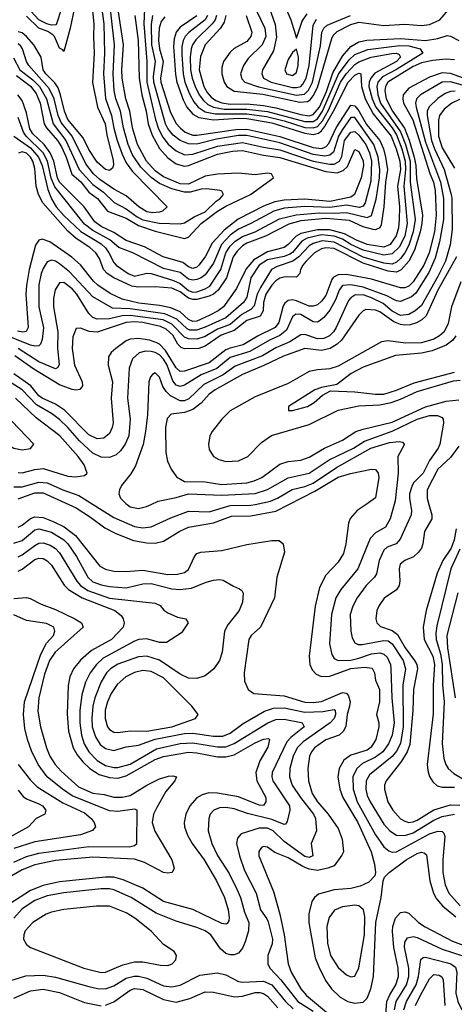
# Model space of a CAD drawing. Header units: inches. Extents: x 990535 to 1117859, y 769386 to 892122.
# Tile 321 of 656: x 1075198 to 1077289, y 777596 to 782331. Entities that reach past the tile are written whole.
import ezdxf

# ---------------------------------------------------------------- set-up
doc = ezdxf.new("R2010")
doc.units = ezdxf.units.IN
doc.header["$MEASUREMENT"] = 0
doc.layers.add('B0777', color=7, linetype='Continuous')
doc.layers.add('B0778', color=7, linetype='Continuous')

msp = doc.modelspace()

# ---------------------------------------------------------------- linework, layer by layer
at = {"layer": 'B0777', "color": 5}
for points, elevation in [([(1075433.4, 780000), (1075470, 779983.4), (1075539, 779939), (1075607.2, 779887.2), (1075660, 779860), (1075746, 779826), (1075810, 779814.7), (1075850, 779813.6), (1075890, 779822.9), (1075968.3, 779871.7), (1076010, 779891), (1076130, 779910.9), (1076217.3, 779942.7), (1076310, 779945.7), (1076430, 779968.1), (1076493, 780000)], 3420), ([(1075550.7, 780000), (1075650, 779937.2), (1075750, 779894.2), (1075790, 779887.9), (1075830, 779891.4), (1075924.9, 779935.1), (1076010, 779966.8), (1076110, 779964.2), (1076210, 779995.3), (1076310, 779995.7), (1076330.7, 780000)], 3440), ([(1075714.1, 780000), (1075730, 779988.8), (1075770, 779979.8), (1075807.6, 779990), (1075830.1, 780000)], 3460), ([(1076864.3, 780000), (1076821.5, 779970), (1076787.6, 779932.4), (1076779.2, 779910), (1076767, 779810), (1076755.5, 779764.5), (1076730, 779722), (1076670, 779659.3), (1076640.5, 779599.5), (1076618.5, 779510), (1076590.1, 779270), (1076593, 779230), (1076604.2, 779204.2), (1076623.5, 779183.5), (1076650, 779172.7), (1076690, 779173.4), (1076790, 779211), (1076857.8, 779217.8), (1076893.2, 779213.2), (1076904.2, 779190), (1076910, 779154.6), (1076929.2, 779109.2), (1076929.3, 779050.7), (1076915, 778990), (1076924.8, 778950), (1076925, 778930), (1076911.4, 778870), (1076888.2, 778831.8), (1076870, 778818.1), (1076790, 778793.5), (1076756.8, 778770), (1076734, 778730), (1076728.3, 778690), (1076737.4, 778630), (1076752.9, 778590), (1076823.8, 778470), (1076887.9, 778330), (1076905.4, 778270), (1076910.2, 778230), (1076906.9, 778213.1), (1076877.3, 778182.7), (1076836.1, 778163.9), (1076790, 778153.4), (1076710, 778146.4), (1076634.9, 778125.1), (1076616.1, 778110), (1076602.7, 778090), (1076588.1, 778031.9), (1076588.7, 777990), (1076605.6, 777890), (1076620, 777820), (1076636.1, 777776.1), (1076668.5, 777710), (1076698.1, 777670), (1076739.8, 777630), (1076775.6, 777610), (1076810, 777600.9), (1076850, 777606.5), (1076870, 777625.8), (1076887.5, 777670), (1076899.1, 777730), (1076911.8, 777990), (1076937.2, 778110), (1076946, 778190), (1076952.7, 778207.3), (1076975.4, 778230), (1077056.4, 778290), (1077110, 778321.5), (1077130, 778326.9), (1077144.3, 778324.3), (1077154.2, 778314.2), (1077171.4, 778190), (1077187.7, 778130), (1077202.6, 778102.6), (1077232.3, 778070), (1077296.5, 778016.5)], 3420), ([(1076998.9, 780000), (1076980.1, 779930), (1076957.5, 779890), (1076910, 779863.8), (1076884.5, 779835.5), (1076825.1, 779690), (1076743.4, 779590), (1076718.5, 779550), (1076697.2, 779470), (1076688.2, 779330), (1076698.6, 779278.6), (1076710, 779259.7), (1076729.7, 779249.7), (1076790, 779250.9), (1076830, 779259.8), (1076890, 779281.9), (1076930, 779286.4), (1076950, 779280.1), (1076964.9, 779264.9), (1076981.4, 779230), (1076984, 779210), (1076988.3, 779070), (1076999.9, 778950), (1076990, 778889.8), (1076972.2, 778847.8), (1076944, 778810), (1076910, 778783.7), (1076846.3, 778753.7), (1076819.6, 778730), (1076801.1, 778690), (1076801.7, 778630), (1076821, 778570), (1076910, 778410.7), (1076950, 778354.1), (1076974, 778334), (1076990, 778328.3), (1077010, 778329.7), (1077170, 778415.5), (1077210, 778428.6), (1077230, 778427.6), (1077238.6, 778418.6), (1077243.1, 778403.1), (1077232.6, 778290), (1077233.3, 778230), (1077244.1, 778170), (1077262.7, 778130), (1077316.7, 778070)], 3440), ([(1077077.2, 780000), (1077082, 779970), (1077080.3, 779950), (1077028, 779832), (1077009.1, 779810.9), (1076966.1, 779793.9), (1076950, 779779.8), (1076927.7, 779730), (1076914.2, 779665.8), (1076905.1, 779650), (1076865, 779610), (1076820.7, 779550), (1076800.4, 779510), (1076788.1, 779470), (1076790.1, 779390), (1076797.6, 779357.6), (1076810, 779335), (1076826.6, 779326.6), (1076846, 779326), (1076950, 779346), (1076970, 779343.9), (1076990.2, 779330.2), (1077041.9, 779250), (1077054.2, 779210), (1077041, 779130), (1077041.8, 778930), (1077029.6, 778850.4), (1077010, 778812.6), (1076990, 778787.2), (1076879.9, 778700.1), (1076864.9, 778670), (1076862.9, 778630), (1076870, 778600.2), (1076884.4, 778570), (1076950, 778462.1), (1076977.8, 778430), (1077010, 778409.7), (1077050, 778407.5), (1077090, 778420.2), (1077190, 778481.5), (1077230, 778498.6), (1077290, 778510.3)], 3460), ([(1077166.4, 780000), (1077180.6, 779950), (1077180.2, 779930), (1077145, 779870), (1077137.5, 779810), (1077130.1, 779790), (1077116.9, 779770), (1077092.7, 779747.3), (1077050, 779729.9), (1077027.5, 779712.5), (1077023.1, 779690), (1077027.3, 779632.7), (1077023.7, 779610), (1077010, 779588.4), (1076951, 779549), (1076926.4, 779513.6), (1076916.1, 779490), (1076911, 779450), (1076916.5, 779430), (1076933.3, 779413.3), (1076990, 779394.2), (1077014.6, 779374.6), (1077052.3, 779310), (1077097.1, 779250), (1077107.7, 779230), (1077111.8, 779210), (1077091.8, 779110), (1077088.8, 779008.8), (1077074.4, 778845.6), (1077061.2, 778810), (1077035.1, 778764.9), (1076961, 778670), (1076953, 778650), (1076953.3, 778630), (1076968.8, 778570), (1076992.3, 778530), (1077030, 778488.6), (1077050, 778476.2), (1077070, 778470.8), (1077090, 778472.8), (1077110, 778481.1), (1077189.3, 778530.7), (1077270, 778554.9), (1077314.4, 778554.4)], 3480), ([(1075190.1, 779890.1), (1075210, 779899.5), (1075250, 779932.1), (1075270, 779940), (1075310, 779937.1), (1075358.3, 779918.3), (1075411.7, 779891.7), (1075465.8, 779850), (1075582.9, 779702.9), (1075610, 779688.1), (1075650, 779678.7), (1075710, 779676.7), (1075790, 779683.8), (1075910, 779662.7), (1075956.2, 779663.8), (1075990, 779671.8), (1076010, 779687.6), (1076038.9, 779750), (1076050, 779763.2), (1076069.6, 779770), (1076170, 779777.5), (1076290, 779807.1), (1076410, 779826.8), (1076446.2, 779826.2), (1076465.7, 779810), (1076471.2, 779770), (1076435.5, 779650), (1076423.9, 779550), (1076356.2, 779410), (1076311.1, 779368.9), (1076300.8, 779350), (1076278.4, 779190), (1076279.1, 779150), (1076296.5, 779110), (1076324.9, 779090), (1076470, 779079.6), (1076570, 779048.3), (1076610, 779047.1), (1076650, 779052.5), (1076750, 779095.8), (1076770, 779091.6), (1076778.8, 779078.8), (1076787.2, 779050), (1076785.1, 779030), (1076773.7, 778990), (1076766.8, 778933.2), (1076755.9, 778910), (1076734.1, 778890), (1076670, 778868), (1076616.3, 778830), (1076600.8, 778810), (1076592.6, 778790), (1076584.1, 778730), (1076587.3, 778670), (1076605, 778610), (1076630.8, 778570), (1076682.5, 778510), (1076730, 778441.4), (1076749.6, 778390), (1076754.9, 778330), (1076747.3, 778312.7), (1076710, 778262), (1076680.9, 778250), (1076630, 778240.3), (1076590, 778246.1), (1076559.2, 778259.2), (1076490, 778300.9), (1076425.5, 778325.5), (1076390, 778352.2), (1076370, 778354.6), (1076361.7, 778350), (1076348.6, 778331.4), (1076347.5, 778310), (1076418.1, 778138.1), (1076449.8, 778030), (1076470.4, 777930), (1076489.3, 777790), (1076504.5, 777750), (1076550.5, 777670.5), (1076577.9, 777637.9), (1076683.4, 777550)], 3380), ([(1075170, 779812.7), (1075210, 779827), (1075270, 779877), (1075290, 779882.6), (1075350, 779866.5), (1075410, 779829.3), (1075430, 779809.6), (1075471.5, 779750), (1075525.1, 779650), (1075550, 779628.2), (1075590, 779612.6), (1075630, 779604.4), (1075710, 779598.7), (1075790, 779617.7), (1075830, 779619.1), (1075930, 779594.2), (1075970, 779590.1), (1076023.7, 779596.3), (1076094.4, 779625.6), (1076130, 779636.1), (1076158.3, 779638.3), (1076175.9, 779635.9), (1076226, 779606), (1076254.5, 779594.5), (1076266, 779586), (1076272.9, 779572.9), (1076270.2, 779530), (1076253.4, 779490), (1076199.3, 779420.7), (1076183.1, 779390), (1076171.3, 779290), (1076158.7, 779250), (1076131.5, 779208.5), (1076090, 779175.8), (1076050, 779162.4), (1076010, 779164.2), (1075970, 779183.2), (1075870, 779250.7), (1075810, 779269.6), (1075770, 779266.4), (1075670, 779232.3), (1075635.4, 779210), (1075616, 779190), (1075590, 779147.5), (1075558.8, 779070), (1075549.4, 779030), (1075544.2, 778970), (1075547, 778930), (1075561.9, 778881.9), (1075585.2, 778845.2), (1075610, 778825.4), (1075650, 778817.1), (1075710, 778834.5), (1075770, 778842.9), (1075849.6, 778870.4), (1075990, 778898.7), (1076030, 778900.2), (1076130, 778885.4), (1076174.6, 778885.4), (1076210, 778899.5), (1076273.4, 778946.6), (1076375, 779005), (1076419.2, 779020.8), (1076470, 779021.1), (1076570, 779001.5), (1076655.6, 779004.4), (1076710, 779013.3), (1076715.3, 779010), (1076717.3, 778990), (1076710, 778970.9), (1076690.6, 778949.4), (1076561.8, 778858.2), (1076533.4, 778830), (1076513.9, 778790), (1076496.9, 778730), (1076495.4, 778690), (1076509.2, 778650), (1076549, 778590), (1076611.2, 778510), (1076621.3, 778490), (1076625.3, 778430), (1076600.1, 778370), (1076607.2, 778310), (1076590, 778301.8), (1076570, 778307.1), (1076470, 778378.6), (1076417.1, 778430), (1076390, 778443.7), (1076350, 778443.3), (1076263.8, 778416.2), (1076244.9, 778395.1), (1076240.8, 778370), (1076255.3, 778310), (1076279.4, 778239.4), (1076334.8, 778130), (1076357, 778050), (1076387.2, 778007.2), (1076392.7, 777992.7), (1076413.4, 777910), (1076412.9, 777887.1), (1076391.1, 777830), (1076391.9, 777790), (1076401.4, 777770), (1076454.5, 777714.5), (1076536.4, 777610), (1076610, 777562.4)], 3360), ([(1077297.8, 779882.2), (1077288.5, 779830), (1077273.1, 779790), (1077233.3, 779730), (1077205.5, 779670), (1077152.8, 779490), (1077138, 779410), (1077144.3, 779350), (1077185.8, 779270), (1077193.5, 779230), (1077187.3, 779130), (1077186.9, 778993.1), (1077158.5, 778750), (1077160.5, 778720.5), (1077170, 778691.4), (1077185.7, 778665.7), (1077206.6, 778646.6), (1077230, 778639.5), (1077290, 778639.5)], 3520), ([(1075190, 779747.2), (1075210, 779757.1), (1075270, 779802.9), (1075290, 779812.8), (1075310, 779814.7), (1075344.6, 779804.6), (1075370, 779788), (1075390, 779766.4), (1075472.1, 779630), (1075490.4, 779610), (1075525.4, 779585.4), (1075630, 779548.3), (1075850, 779525.2), (1075873, 779513), (1075890.9, 779490.9), (1075910, 779478.6), (1075957.7, 779457.7), (1075996.3, 779450), (1076008.2, 779430), (1075976.9, 779383.1), (1075904.8, 779335.2), (1075870, 779336.1), (1075810, 779353.3), (1075770.9, 779350.9), (1075750, 779342.8), (1075600.1, 779259.9), (1075566.9, 779230), (1075536.2, 779190), (1075514.7, 779145.3), (1075496.5, 779083.5), (1075487.1, 779010), (1075487.2, 778950), (1075495.9, 778890), (1075508.2, 778848.2), (1075530.8, 778810), (1075570, 778769), (1075610, 778745), (1075650, 778734.9), (1075670, 778734.5), (1075730, 778751.6), (1075856.1, 778823.9), (1075969.8, 778850.2), (1076030, 778853), (1076150, 778833.7), (1076190, 778834.8), (1076230, 778850.6), (1076390.9, 778950), (1076430, 778966.3), (1076470, 778966.4), (1076551.7, 778951.7), (1076557.3, 778950), (1076565.7, 778930), (1076501.4, 778878.6), (1076482.5, 778857.5), (1076412.8, 778710), (1076410.9, 778690), (1076415.8, 778670), (1076495, 778550), (1076496.8, 778530), (1076485, 778475), (1076477.2, 778462.8), (1076470, 778459.9), (1076410, 778484), (1076293.9, 778513.9), (1076230, 778536.7), (1076190, 778542.8), (1076159.3, 778540.7), (1076131.5, 778530), (1076114.6, 778510), (1076107.5, 778490), (1076104.5, 778430), (1076122.2, 778370), (1076150, 778311.7), (1076204.9, 778224.9), (1076242.8, 778150), (1076260.1, 778110), (1076278.8, 778038.8), (1076300.3, 777990), (1076299, 777950), (1076282.8, 777897.2), (1076270, 777865.3), (1076250, 777841.8), (1076230, 777834.3), (1076210, 777833.7), (1076190, 777841.1), (1076163.6, 777863.6), (1076117.1, 777930), (1076090, 777949.9), (1076050, 777966.1), (1075950, 777995.4), (1075854.7, 778034.7), (1075733.6, 778110), (1075650, 778146), (1075630, 778150.9), (1075590, 778151.5), (1075410, 778132.7), (1075330, 778117.1), (1075270, 778094.8), (1075210, 778055.7), (1075169.4, 778010.6)], 3340), ([(1077315.4, 779784.6), (1077271.1, 779690), (1077204.4, 779415.6), (1077199.1, 779380.9), (1077201, 779350), (1077221.4, 779281.4), (1077229.7, 779230), (1077231.7, 779131.7), (1077239.3, 779050), (1077229.8, 778850), (1077238.4, 778778.4), (1077247.2, 778750), (1077259.8, 778730), (1077286, 778706), (1077346.2, 778670)], 3540), ([(1075190, 779678.4), (1075210, 779687.8), (1075270, 779734.3), (1075290, 779740.9), (1075310, 779739.2), (1075330, 779728.4), (1075350, 779708.3), (1075411.4, 779611.4), (1075432.3, 779590), (1075497.9, 779550), (1075655.9, 779490), (1075685.6, 779465.6), (1075695.7, 779450), (1075700.6, 779430), (1075695, 779410), (1075639.3, 779350), (1075543, 779297), (1075490, 779251.4), (1075455.9, 779210), (1075438.3, 779170), (1075430.4, 779129.6), (1075426.5, 778993.5), (1075433.1, 778910), (1075455.4, 778830), (1075474.9, 778794.9), (1075501.7, 778761.7), (1075535.4, 778730), (1075580.8, 778700.8), (1075630, 778686), (1075670, 778684), (1075710, 778694.9), (1075850, 778772.7), (1075890, 778787.9), (1076010, 778807.9), (1076050, 778805.5), (1076150, 778785.9), (1076190, 778785.3), (1076230, 778796.4), (1076330, 778853.4), (1076370.7, 778870.7), (1076394.6, 778874.6), (1076400.3, 778870), (1076391.8, 778831.8), (1076353.7, 778766.3), (1076333.2, 778710), (1076338.5, 778670), (1076381.9, 778590), (1076382.1, 778570), (1076370, 778552.7), (1076350, 778554.1), (1076250, 778594), (1076150, 778611.3), (1076107.8, 778612.2), (1076076.4, 778603.6), (1076050, 778588.4), (1076016.9, 778550), (1075996.3, 778510), (1075989.2, 778470), (1075991.3, 778448.7), (1076004.4, 778410), (1076027.4, 778370), (1076084.8, 778290), (1076144.7, 778190), (1076183.4, 778110), (1076200.7, 778050), (1076205.7, 778014.3), (1076203.1, 777996.9), (1076195.2, 777984.8), (1076190, 777981.6), (1076170, 777985.3), (1076031.4, 778051.4), (1075890.2, 778090.2), (1075790, 778155.3), (1075694.8, 778194.8), (1075650, 778207.4), (1075610, 778208.2), (1075390, 778184.3), (1075310, 778167.2), (1075250, 778143.5), (1075150, 778079)], 3320), ([(1075170, 779547.9), (1075230, 779552.1), (1075248.2, 779548.2), (1075300.6, 779520.6), (1075370, 779494.2), (1075463.3, 779450), (1075494.4, 779430), (1075503.7, 779410), (1075368.7, 779290), (1075341.2, 779250), (1075316.8, 779183.2), (1075290.1, 779070.1), (1075285.5, 779005.5), (1075298.5, 778930), (1075326.4, 778830), (1075343.3, 778790), (1075368.1, 778750), (1075396.5, 778716.5), (1075481.2, 778641.2), (1075550, 778611.3), (1075604.9, 778604.9), (1075650, 778592.7), (1075690, 778591.7), (1075730, 778600.6), (1075809.8, 778650.2), (1075870, 778680.4), (1075913.2, 778693.2), (1075934.9, 778694.9), (1075952.6, 778690), (1075944.2, 778670), (1075901.1, 778618.9), (1075857.7, 778542.3), (1075841.7, 778510), (1075834.8, 778470), (1075848, 778428), (1075929.6, 778290), (1075941.7, 778250), (1075931.7, 778230), (1075910, 778226.1), (1075889.8, 778230), (1075797.9, 778277.9), (1075750, 778294.4), (1075550, 778303), (1075370, 778287.8), (1075270, 778266.2), (1075210, 778243.1), (1075130, 778195.6)], 3280), ([(1077305.3, 779574.7), (1077253.3, 779370), (1077255.8, 779310), (1077293.3, 779070)], 3560), ([(1075170, 778279.8), (1075230, 778307.2), (1075290, 778323.3), (1075530, 778355.2), (1075727.2, 778352.8), (1075750, 778359.8), (1075760.7, 778370), (1075762.6, 778530), (1075750, 778534.4), (1075670, 778523.6), (1075630, 778527.2), (1075450, 778598.1), (1075403, 778630), (1075330, 778690), (1075286.5, 778750), (1075254.6, 778814.6), (1075234.8, 778870), (1075222.5, 778922.5), (1075215.7, 778990), (1075220.8, 779050), (1075299.6, 779280.4), (1075326.9, 779333.1), (1075360.4, 779370), (1075367.6, 779390), (1075362.7, 779410), (1075327.2, 779427.2), (1075230, 779441.9), (1075170, 779468.8)], 3260), ([(1075190.1, 778750), (1075250, 778673.9), (1075282.2, 778642.2), (1075404.8, 778564.8), (1075510, 778517.1), (1075541.2, 778490), (1075555.4, 778470), (1075561.7, 778450), (1075547.9, 778432.1), (1075490, 778410.4), (1075270, 778377), (1075170, 778345)], 3240), ([(1075190, 778626.5), (1075214.9, 778594.9), (1075230, 778583.7), (1075290, 778560.4), (1075307.3, 778550), (1075323.2, 778530), (1075319.5, 778510), (1075276.4, 778490), (1075239.6, 778450), (1074950.8, 778290)], 3220), ([(1076957.3, 777522.7), (1076964.5, 777610), (1076977.8, 777642.2), (1077007.8, 777690), (1077020.5, 777730), (1077018.3, 777770), (1076997.4, 777870), (1076991.5, 777948.5), (1076993.5, 777970), (1077006.3, 778010), (1077030, 778038), (1077050, 778041), (1077070, 778035.1), (1077116.3, 777990), (1077148, 777968), (1077280.4, 777900.4), (1077390, 777858.4)], 3380), ([(1077000.2, 777570), (1077008.6, 777610), (1077058.9, 777690), (1077069.5, 777730), (1077070.2, 777770.2), (1077049.3, 777870.7), (1077050, 777894.3), (1077063.9, 777916.1), (1077090, 777921.6), (1077110, 777917.2), (1077230, 777861.9), (1077329.4, 777829.4)], 3360), ([(1077045.1, 777570), (1077058, 777610), (1077105.7, 777690), (1077117, 777730), (1077127.7, 777812.3), (1077139.2, 777820.8), (1077150, 777823.1), (1077255.2, 777795.2), (1077271.6, 777790), (1077294, 777774), (1077301.4, 777750), (1077295.2, 777650), (1077305.7, 777610), (1077324.2, 777570)], 3340), ([(1075130, 777703), (1075227.4, 777732.6), (1075310, 777736.1), (1075370, 777726.5), (1075530, 777681.5), (1075572.5, 777672.5), (1075610, 777670.5), (1075650, 777685.7), (1075710, 777721.5), (1075748.7, 777731.3), (1075770, 777731), (1075810, 777721.5), (1075890, 777685.6), (1075930, 777679.5), (1075970, 777688.4), (1076064.1, 777735.9), (1076150, 777747), (1076190, 777738.5), (1076250, 777705.5), (1076270, 777702.5), (1076370, 777707.6), (1076410, 777689.1), (1076476.7, 777610), (1076513.8, 777573.8)], 3340), ([(1077102, 777590), (1077123.8, 777636.2), (1077170, 777718.6), (1077190, 777739.4), (1077215.9, 777735.9), (1077227.9, 777727.9), (1077234.5, 777714.5), (1077242.3, 777590)], 3320), ([(1075170, 777625), (1075250, 777661.6), (1075310, 777668.3), (1075390, 777653.6), (1075510, 777604), (1075590, 777588.8)], 3320), ([(1075610, 777591.3), (1075650, 777607.8), (1075730, 777664.7), (1075750, 777671.6), (1075790, 777666.8), (1075890, 777619.9), (1075950, 777606.9), (1076015.9, 777624.1), (1076090, 777656.2), (1076130, 777654.8), (1076231.4, 777631.4), (1076270, 777634.7), (1076330, 777653.5), (1076353.1, 777653.1), (1076370, 777648.5), (1076390, 777635.7), (1076439.3, 777579.3)], 3320)]:
    msp.add_lwpolyline(points, dxfattribs=dict(at, elevation=elevation))
for points, elevation in [([(1075790, 779201.2), (1075750, 779191), (1075709, 779171), (1075665.9, 779134.1), (1075637.2, 779090), (1075620.9, 779050), (1075609.4, 779010), (1075608.6, 778970), (1075620.6, 778930), (1075630, 778916.8), (1075650, 778905.4), (1075670, 778903.5), (1075730, 778911.2), (1075810, 778908.8), (1075930, 778930), (1076042.9, 778970), (1076056.2, 778990), (1076026.6, 779030), (1075890, 779165.3), (1075830, 779196.6)], 3380), ([(1075567.9, 778067.9), (1075410, 778052), (1075350, 778039.6), (1075324.6, 778030), (1075261.3, 777990), (1075224.6, 777950), (1075217.2, 777930), (1075216.5, 777910), (1075230, 777883.8), (1075250, 777868.7), (1075506, 777770), (1075590, 777749.2), (1075610, 777751.1), (1075694.2, 777785.8), (1075750, 777799.9), (1075790, 777799.8), (1075875.2, 777784.8), (1075910, 777783.2), (1075931.3, 777790), (1075949.6, 777810), (1075952.6, 777830), (1075941.6, 777850), (1075890, 777883.5), (1075830, 777947.1), (1075751.2, 778010), (1075710, 778035.2), (1075630, 778067.6)], 3360), ([(1076810, 778072.7), (1076750, 778064.7), (1076711.6, 778048.4), (1076686, 778014), (1076675.7, 777970), (1076678, 777890), (1076692.7, 777830), (1076730, 777773.5), (1076770, 777738.6), (1076790, 777729), (1076810, 777732.2), (1076828.6, 777771.4), (1076856, 777930), (1076857.7, 778017.7), (1076851.9, 778050), (1076830, 778069)], 3440)]:
    msp.add_lwpolyline(points, close=True, dxfattribs=dict(at, elevation=elevation))
at = {"layer": 'B0778', "color": 5}
for points, elevation in [([(1075538.4, 782470), (1075555.2, 782310), (1075552.4, 782250), (1075555.9, 782170), (1075548.3, 782028.3), (1075572.8, 781910), (1075609.5, 781830), (1075617.3, 781777.3), (1075646.9, 781653.1), (1075648.6, 781631.4), (1075643.8, 781616.2), (1075630, 781605.8), (1075610, 781610.8), (1075570, 781645.4), (1075530, 781706), (1075503, 781763), (1075429.9, 781849.9), (1075412.7, 781890), (1075394.6, 781970), (1075382.4, 782002.4), (1075367.4, 782027.4), (1075322.8, 782070), (1075310, 782089.9), (1075301.2, 782150), (1075265.3, 782210), (1075231.3, 782250), (1075210, 782266.8), (1075190, 782271.5)], 3120), ([(1075167.7, 782147.7), (1075198.7, 782090), (1075261.1, 782041.1), (1075292.4, 782010), (1075326.4, 781950), (1075358.6, 781830), (1075420.2, 781750), (1075484.3, 781610), (1075550, 781538.6), (1075601.4, 781501.4), (1075651.6, 781451.6), (1075710, 781421.6), (1075762.7, 781382.7), (1075790, 781368.6), (1075868, 781352), (1075970, 781349.2), (1075990, 781354), (1076036.7, 781383.3), (1076090, 781406.7), (1076142.6, 781457.4), (1076161.5, 781470), (1076178, 781490), (1076170, 781506), (1076162.8, 781510), (1076097.1, 781517.1), (1076070, 781516.3), (1076018.4, 781501.6), (1075990, 781500.6), (1075930, 781517.6), (1075870, 781543.6), (1075830, 781571.8), (1075780.9, 781620.9), (1075740.5, 781680.5), (1075719.8, 781730), (1075697.3, 781810), (1075682.5, 781890), (1075660.5, 781950), (1075652.7, 781990), (1075646.7, 782070), (1075653.1, 782210), (1075626.5, 782453.5)], 3160), ([(1075585.8, 782430), (1075602.4, 782310), (1075605.9, 782170), (1075600.9, 782070), (1075610.9, 781950.9), (1075639.8, 781870), (1075650, 781809.2), (1075666.7, 781750), (1075690, 781683.3), (1075710, 781642.3), (1075740.5, 781600.5), (1075907.8, 781430), (1075884.6, 781410), (1075870, 781405.8), (1075837.7, 781402.3), (1075810, 781406.4), (1075771.4, 781430), (1075710, 781483.7), (1075650, 781516.3), (1075582.8, 781562.8), (1075552.8, 781590), (1075516.7, 781636.7), (1075450.2, 781770), (1075397, 781837), (1075383.6, 781870), (1075362.9, 781950), (1075340.1, 782000.1), (1075241.1, 782110), (1075229.9, 782130), (1075211.5, 782190), (1075202.9, 782202.9), (1075190, 782214.3)], 3140), ([(1075182.4, 782062.4), (1075250.2, 782010.2), (1075276.3, 781976.3), (1075296.6, 781930), (1075315.5, 781830), (1075327.5, 781810), (1075380.1, 781750), (1075399, 781719), (1075420.9, 781670), (1075447.9, 781587.9), (1075491.5, 781551.5), (1075530, 781501.5), (1075572.1, 781470), (1075620.1, 781410), (1075710, 781376.3), (1075770, 781340.3), (1075850, 781314.3), (1075990, 781279), (1076010, 781284.3), (1076071.1, 781350), (1076150, 781410.2), (1076190, 781434.1), (1076307.9, 781490), (1076419.2, 781570), (1076409.3, 781589.3), (1076390, 781591.9), (1076330, 781584.1), (1076250, 781591.9), (1076150, 781587.1), (1076090, 781577.8), (1076010, 781540.1), (1075970, 781541.1), (1075890, 781575.3), (1075850, 781604.3), (1075808.1, 781650), (1075764.8, 781730), (1075740.7, 781810), (1075727.3, 781890), (1075707.7, 781950), (1075691.3, 782050), (1075689.6, 782090), (1075697.2, 782210), (1075667.3, 782410)], 3180), ([(1075797.6, 782382.4), (1075794.4, 782310), (1075809.3, 782130), (1075809.7, 782030), (1075851.4, 781850), (1075865.6, 781805.6), (1075885.8, 781765.8), (1075912.2, 781732.2), (1075950, 781699.7), (1075990, 781681.5), (1076030, 781683.5), (1076150, 781722.5), (1076270, 781740.1), (1076370, 781717.1), (1076450, 781704.5), (1076610, 781650.5), (1076690, 781635.4), (1076710, 781636.3), (1076736.5, 781650), (1076747.9, 781672.1), (1076760, 781750), (1076790, 781790.5), (1076810, 781792.7), (1076830, 781775.1), (1076862.9, 781730), (1076880.7, 781690), (1076889.7, 781650), (1076886.4, 781553.6), (1076859.7, 781450), (1076850, 781434.6), (1076831.9, 781428.1), (1076770, 781438.2), (1076690, 781427.9), (1076570, 781432.1), (1076470, 781424.5), (1076420.4, 781410), (1076310, 781350.2), (1076250, 781323.2), (1076210, 781294.2), (1076169.1, 781250), (1076130, 781160.4), (1076090, 781104.2), (1076070, 781089), (1076050, 781081.5), (1076030, 781077.7), (1076010, 781082.7), (1075970, 781115.1), (1075890, 781133.8), (1075742.6, 781210), (1075674.7, 781234.7), (1075631.3, 781271.3), (1075550, 781316.4), (1075510, 781346.7), (1075367.5, 781527.5), (1075349.3, 781569.3), (1075330.8, 781650), (1075310, 781690), (1075228.5, 781770), (1075215.3, 781790), (1075190, 781859.6)], 3240), ([(1075460.8, 782390), (1075439.9, 782290), (1075410, 782178.4), (1075405.8, 782185.8), (1075390, 782192.9), (1075364.5, 782250), (1075357.1, 782257.1), (1075333.1, 782273.1), (1075290, 782290.5), (1075230, 782348.1)], 3080), ([(1075400.8, 782390), (1075373.5, 782306.5), (1075350, 782303.8), (1075328, 782310), (1075290, 782330.5), (1075251.3, 782371.3)], 3060), ([(1076287.2, 782350), (1076313.9, 782270), (1076310.1, 782250), (1076290, 782226.2), (1076230, 782192.4), (1076210, 782174.9), (1076177.9, 782130), (1076170, 782100.9), (1076170.7, 782070), (1076182.1, 782030), (1076194.2, 782010), (1076230, 781987.2), (1076368.2, 781971.8), (1076546, 781934), (1076582.1, 781937.9), (1076594.5, 781945.5), (1076610, 781964.4), (1076630, 782005.3), (1076699.1, 782240.9), (1076705.5, 782254.5), (1076725.7, 782274.3), (1076790, 782307.7), (1076830, 782318.6), (1076950, 782303.2), (1077050, 782308.6), (1077130, 782302), (1077170, 782307.4), (1077219.1, 782330), (1077270, 782388.5)], 3420), ([(1076398.7, 782390), (1076426.7, 782306.7), (1076433.5, 782246.5), (1076418.7, 782181.3), (1076366, 782090), (1076361.9, 782070), (1076370.7, 782050), (1076407.4, 782030), (1076510, 782004.8), (1076530, 782003.8), (1076550, 782009.4), (1076560.1, 782019.9), (1076576.3, 782050), (1076590.3, 782110), (1076610, 782303.8), (1076626.2, 782333.8)], 3460), ([(1076476.8, 782390), (1076501.9, 782330), (1076530, 782241), (1076556.5, 782323.5), (1076580.9, 782359.1)], 3480), ([(1076101.4, 782350), (1076090, 782329.7), (1076010.7, 782269.3), (1075993.2, 782250), (1075983.4, 782230), (1075977.9, 782202.1), (1075977.5, 782162.5), (1075984, 782070), (1075992.9, 782030), (1076014.4, 781974.4), (1076035.4, 781935.4), (1076056.7, 781910), (1076090, 781888), (1076137.4, 781877.4), (1076290, 781878.2), (1076384.9, 781864.9), (1076470, 781844.8), (1076570, 781812.9), (1076610, 781810), (1076630, 781817.7), (1076655, 781845), (1076684, 781896), (1076741.7, 782030), (1076770, 782071.3), (1076810, 782115), (1076830, 782128.6), (1076889.2, 782150.8), (1076987.4, 782167.4), (1077010, 782169.1), (1077023, 782163), (1077029.6, 782150), (1077010, 782130), (1076906.9, 782073.1), (1076886.4, 782050), (1076878.5, 782030), (1076877.4, 782010), (1076892.7, 781950), (1076911.1, 781910), (1076990, 781810), (1077010, 781776.2), (1077035.5, 781710), (1077052.6, 781650), (1077054.5, 781610), (1077045.3, 781530), (1077061.3, 781350), (1077050.2, 781290), (1077023.3, 781236.7), (1076990, 781204.7), (1076950, 781197.7), (1076850, 781222), (1076790, 781249.8), (1076750, 781275.3), (1076710, 781289.6), (1076650, 781296.2), (1076580.2, 781279.8), (1076555, 781265), (1076510, 781211.1), (1076497.1, 781202.9), (1076470, 781192.2), (1076390, 781176.2), (1076350.6, 781150), (1076309.8, 781090), (1076290, 780996), (1076274.9, 780970), (1076190, 780897.3), (1076090, 780851.7), (1076050, 780837.3), (1076017, 780837), (1076003.8, 780843.8), (1075954, 780890), (1075896.4, 780916.4), (1075730, 780939.6), (1075644.2, 780944.2), (1075550, 780997.4), (1075438.1, 781118.1), (1075390, 781155.9), (1075370, 781168.7), (1075350, 781174.9), (1075330, 781165.7), (1075310, 781134.2), (1075300.8, 781110), (1075290, 781055.1), (1075289.5, 780949.5), (1075311.6, 780848.4), (1075306.4, 780793.6), (1075297.5, 780770), (1075290, 780762.9), (1075270, 780760.3), (1075250, 780765.1), (1075090, 780830)], 3340), ([(1075170, 781769.9), (1075250, 781714.9), (1075288.7, 781670), (1075305.3, 781630), (1075333.9, 781513.9), (1075350, 781469.2), (1075372.8, 781430), (1075410, 781388.6), (1075492.6, 781312.6), (1075590, 781252.2), (1075610, 781234.2), (1075626.9, 781210), (1075650, 781162.3), (1075661.8, 781150), (1075719.3, 781110), (1075750, 781097.9), (1075810, 781112.3), (1075830, 781109.9), (1075937.1, 781077.1), (1075970, 781061.8), (1076010, 781028.6), (1076030, 781020.9), (1076050, 781021.6), (1076090, 781035.7), (1076112.3, 781050), (1076165.8, 781130), (1076190, 781210.3), (1076210, 781241.2), (1076234.5, 781265.5), (1076270, 781288.5), (1076330, 781311.1), (1076447.6, 781372.4), (1076527.8, 781392.2), (1076637.8, 781402.2), (1076710, 781399.9), (1076770, 781404), (1076870, 781379), (1076890.3, 781389.7), (1076912.8, 781467.2), (1076928.4, 781570), (1076930.4, 781610), (1076923, 781670), (1076901.7, 781730), (1076810, 781859.7), (1076790, 781859.8), (1076750, 781803), (1076731.7, 781770), (1076707.1, 781692.9), (1076690, 781679.7), (1076665.1, 781674.9), (1076610, 781683.1), (1076450, 781738.3), (1076290, 781773.1), (1076250, 781773.3), (1076144.4, 781755.6), (1076050, 781731.3), (1076010, 781732.9), (1075970, 781750.1), (1075935.8, 781775.8), (1075910, 781807.6), (1075899.4, 781830), (1075843, 782030), (1075842, 782058), (1075851, 782130), (1075834.1, 782210), (1075832.4, 782307.6), (1075837.7, 782350)], 3260), ([(1076050, 782349.2), (1075970, 782293.9), (1075950.8, 782270), (1075941, 782239), (1075938.3, 782201.7), (1075947.1, 782067.1), (1075953.9, 782030), (1075984.6, 781944.6), (1076001.7, 781910), (1076030, 781876.4), (1076059.7, 781859.7), (1076130, 781849.7), (1076250, 781857.5), (1076290, 781855.4), (1076410, 781834.6), (1076570, 781785.5), (1076610, 781779.2), (1076634.9, 781785.1), (1076650, 781796.7), (1076664.1, 781815.9), (1076708.2, 781890), (1076777.2, 782030), (1076810, 782064), (1076830, 782073.7), (1076838.9, 782070), (1076842.5, 782010), (1076860, 781950), (1076898.1, 781878.1), (1076985.6, 781770), (1077008.9, 781710), (1077025.8, 781650), (1077029.3, 781610), (1077015.2, 781530), (1077024.5, 781430), (1077024.1, 781370), (1077019.8, 781330), (1077008.5, 781291.5), (1076980.6, 781250), (1076950, 781237.1), (1076870, 781248.9), (1076818.2, 781270), (1076760.9, 781300.9), (1076690, 781320.5), (1076630, 781319.6), (1076550, 781302.1), (1076527.9, 781290), (1076490, 781249.7), (1076470, 781235.5), (1076390, 781213.9), (1076323.8, 781176.2), (1076286.9, 781133.1), (1076241.4, 781038.6), (1076177.7, 780950), (1076151.9, 780930), (1076110, 780908.3), (1076050, 780880.5), (1076030, 780880.1), (1076010, 780889.4), (1075970, 780925.6), (1075925, 780945), (1075870, 780956.8), (1075771.7, 780968.3), (1075690, 780986.8), (1075633.4, 781013.4), (1075573.6, 781053.6), (1075553.1, 781073.1), (1075490, 781152.2), (1075448.6, 781188.6), (1075342.4, 781262.4), (1075305.3, 781274.7), (1075289.7, 781270.3), (1075273.7, 781246.3), (1075242.9, 781130), (1075230, 781051.8), (1075227.9, 781010), (1075237.8, 780850), (1075228.8, 780831.2), (1075212.2, 780827.8), (1075187.3, 780832.7)], 3320), ([(1075751.5, 782350), (1075767.1, 782230), (1075773, 782050), (1075785.4, 781970), (1075806.4, 781890), (1075816, 781830), (1075834.9, 781774.9), (1075870, 781710.9), (1075910, 781667.1), (1075950, 781637.5), (1075990, 781626), (1076010, 781629.8), (1076150, 781683.4), (1076221.2, 781698.8), (1076270, 781701.5), (1076370, 781679.4), (1076450, 781668.4), (1076670, 781599.9), (1076725, 781595), (1076754.5, 781605.5), (1076775.1, 781624.9), (1076810, 781706), (1076830, 781696.1), (1076850, 781652.1), (1076851.9, 781630), (1076840.9, 781570), (1076809.2, 781490.8), (1076790, 781477.5), (1076690, 781456.7), (1076570, 781467.5), (1076470, 781462.1), (1076425.1, 781454.9), (1076370, 781434.7), (1076249, 781371), (1076181.2, 781318.8), (1076124.2, 781255.8), (1076090, 781190.9), (1076059.6, 781150), (1076050, 781140.1), (1076030, 781134.9), (1076010, 781142.6), (1075982.3, 781162.3), (1075887.8, 781190), (1075798.7, 781238.7), (1075709.2, 781269.2), (1075650, 781306.6), (1075590, 781335.5), (1075558.7, 781358.8), (1075507.5, 781430), (1075388.9, 781550), (1075379.6, 781570), (1075362, 781650), (1075344.5, 781690), (1075315.4, 781730), (1075261.5, 781781.5), (1075246.5, 781806.5), (1075230, 781883.2), (1075210, 781941.6), (1075188.8, 781970)], 3220), ([(1076144.3, 782350), (1076138, 782330), (1076123.7, 782310), (1076045.9, 782234.1), (1076029.7, 782210.3), (1076022.2, 782190), (1076017.3, 782150), (1076019.6, 782090), (1076027.4, 782050), (1076042.2, 782010), (1076061.6, 781970), (1076081.7, 781941.7), (1076102.9, 781922.9), (1076130, 781909.2), (1076181, 781901), (1076290, 781901.1), (1076389.2, 781889.2), (1076570, 781840.9), (1076610, 781841.1), (1076630, 781853.6), (1076655.1, 781890), (1076731.5, 782068.5), (1076782, 782138), (1076810, 782163.8), (1076872.3, 782187.7), (1077027, 782207), (1077070, 782205.1), (1077124.6, 782190), (1077136.9, 782170), (1077010, 782090.9), (1076943.4, 782056.6), (1076920.6, 782030), (1076915.9, 782010), (1076920.2, 781970), (1076934.1, 781930), (1077030, 781791.4), (1077054.5, 781730), (1077076.8, 781650), (1077075.5, 781550), (1077099.8, 781370), (1077091.4, 781310), (1077070, 781245.7), (1077050.9, 781209.1), (1077030, 781182.2), (1077010, 781164.2), (1076990, 781154.7), (1076950, 781160.1), (1076850, 781189), (1076710, 781261.6), (1076653.1, 781266.9), (1076610, 781255), (1076590, 781242.4), (1076540.2, 781190), (1076511, 781169), (1076435.9, 781144.1), (1076409, 781130), (1076356.4, 781043.6), (1076340.3, 781010), (1076325, 780955), (1076310, 780936.7), (1076267.1, 780912.9), (1076210, 780865.1), (1076150, 780843), (1076090, 780807.4), (1076050, 780794.7), (1076010, 780795.5), (1075990, 780804.2), (1075930, 780866.9), (1075887.8, 780887.8), (1075730, 780909), (1075690, 780905.9), (1075630, 780891.6), (1075570, 780890.4), (1075550, 780899.3), (1075530, 780917.9), (1075472.3, 781010), (1075450, 781037.1), (1075410, 781067.3), (1075390, 781064.6), (1075368.2, 781031.8), (1075359.9, 780990), (1075360.5, 780950), (1075381.8, 780830), (1075380.2, 780750), (1075387, 780673), (1075381.8, 780658.2), (1075370, 780651.8), (1075290, 780685.5), (1075189.7, 780749.7)], 3360), ([(1075895.7, 782344.3), (1075877.9, 782322.1), (1075869.4, 782290.6), (1075865.9, 782230), (1075869.7, 782190), (1075887.3, 782130), (1075875.8, 782050), (1075877.3, 782030), (1075923.7, 781883.7), (1075950, 781831.8), (1075969.4, 781810), (1075994.3, 781790), (1076030, 781775.5), (1076050, 781774.6), (1076237.1, 781802.9), (1076290, 781804.3), (1076450, 781769), (1076610, 781715.5), (1076648.9, 781711.1), (1076670, 781718.8), (1076684.9, 781735.1), (1076720, 781810), (1076790, 781919.2), (1076810, 781916.4), (1076830, 781892), (1076865.9, 781825.9), (1076929.9, 781749.9), (1076947.5, 781710), (1076958.1, 781670), (1076967.5, 781610), (1076958.1, 781550), (1076950, 781430), (1076936.3, 781343.7), (1076930, 781329.7), (1076910, 781320.9), (1076897.7, 781322.3), (1076850, 781335), (1076785, 781365), (1076670, 781374.8), (1076550, 781362.7), (1076492.5, 781347.5), (1076380.1, 781290), (1076290, 781255.8), (1076270, 781243), (1076243.2, 781216.8), (1076224.1, 781190), (1076192.1, 781090), (1076151.8, 781030), (1076130, 781010.4), (1076110, 781000.7), (1076050, 780985.3), (1076030, 780985.4), (1076010, 780990.8), (1075970, 781021.6), (1075930, 781039.6), (1075850, 781046.7), (1075770, 781044.6), (1075737.3, 781050), (1075650.3, 781090), (1075618.6, 781110), (1075601.2, 781130), (1075582, 781182), (1075564.6, 781210), (1075535.9, 781235.9), (1075470, 781277.9), (1075430, 781313.9), (1075309.5, 781449.5), (1075289, 781490), (1075276.6, 781530), (1075270, 781615.1), (1075260.2, 781650), (1075249.6, 781670), (1075230, 781688.6), (1075210, 781695.2), (1075191.7, 781688.3)], 3280), ([(1076188.9, 782350), (1076181.4, 782318.6), (1076164.5, 782290), (1076090.4, 782210), (1076066.8, 782153.2), (1076061.7, 782090), (1076084.2, 782010), (1076100, 781980), (1076118.4, 781958.4), (1076142, 781942), (1076170.8, 781930.8), (1076210, 781923.6), (1076290, 781925.7), (1076370, 781917.6), (1076430, 781906.2), (1076550, 781874.1), (1076590, 781868.9), (1076610, 781875.5), (1076639.4, 781910), (1076674.5, 781985.5), (1076704.2, 782075.8), (1076750, 782154.7), (1076790, 782202.4), (1076830, 782224.9), (1076868.5, 782231.5), (1077030, 782240.5), (1077150, 782230), (1077210, 782239.6), (1077254.2, 782254.2), (1077270, 782252.1), (1077310, 782230.3)], 3380), ([(1076338.2, 782370), (1076376.3, 782290), (1076381.7, 782250), (1076364.1, 782210), (1076296.8, 782143.2), (1076273.8, 782110), (1076260.6, 782070), (1076266, 782046), (1076281.3, 782030), (1076347, 782007), (1076530, 781967.3), (1076567.2, 781972.8), (1076587.8, 781992.2), (1076605.8, 782030), (1076645.6, 782205.6), (1076651.7, 782270), (1076661.4, 782290), (1076676.3, 782303.7), (1076789.3, 782350.7)], 3440), ([(1077290, 782137.1), (1077250, 782140), (1077185.6, 782134.4), (1077130, 782122.4), (1077090, 782105.5), (1076981.1, 782038.9), (1076969.3, 782030), (1076957.6, 782010), (1076954, 781990), (1076960, 781950), (1076992, 781890), (1077048.9, 781808.9), (1077071.8, 781751.8), (1077095.7, 781670), (1077104, 781630), (1077106.9, 781566.9), (1077134.9, 781390), (1077132.7, 781350), (1077124.3, 781310), (1077097.1, 781222.9), (1077070, 781170), (1077032.4, 781127.6), (1077010, 781116.9), (1076970, 781121.1), (1076850, 781159.1), (1076710.1, 781230.1), (1076670, 781233.4), (1076650, 781229), (1076615.7, 781210), (1076576.4, 781170), (1076559.7, 781150), (1076549.1, 781130), (1076545, 781110), (1076530, 781092.8), (1076474.2, 781094.2), (1076450, 781087.4), (1076430, 781074.5), (1076410, 781053.4), (1076381.2, 781010), (1076370.9, 780970), (1076369.8, 780930), (1076354.4, 780905.6), (1076290, 780883.5), (1076230, 780835.3), (1076167, 780813), (1076090, 780760.9), (1076060.3, 780750), (1075990, 780748.7), (1075974.4, 780754.4), (1075958.8, 780770), (1075933.9, 780813.9), (1075903.1, 780843.1), (1075875.5, 780855.5), (1075790, 780874.4), (1075750, 780877.7), (1075710, 780874.5), (1075570, 780827.5), (1075531.3, 780831.3), (1075490, 780846.7), (1075470, 780845.6), (1075453.8, 780806.2), (1075449.7, 780750), (1075462.1, 780670), (1075498.4, 780590), (1075499.6, 780570), (1075487, 780553), (1075470, 780549), (1075450, 780552.7), (1075390, 780574.3), (1075265.1, 780650), (1075174.4, 780714.4)], 3380), ([(1077350, 782043.1), (1077270, 782072.6), (1077230, 782074.5), (1077170, 782053.6), (1077070, 782000.8), (1077043.1, 781970), (1077040.2, 781950), (1077043.9, 781930), (1077088.3, 781848.3), (1077171.5, 781591.5), (1077189, 781550), (1077195.8, 781510), (1077201.9, 781390), (1077193.3, 781310), (1077167.8, 781210), (1077142.5, 781150), (1077090, 781070), (1077070, 781049.7), (1077050, 781041.7), (1077030, 781041), (1076890, 781083.6), (1076770, 781105.9), (1076730, 781104), (1076708, 781092), (1076699.1, 781080.9), (1076670, 781003.9), (1076650, 780976.7), (1076630, 780960.1), (1076610, 780952.3), (1076590, 780953.8), (1076530, 780978.8), (1076510, 780983.5), (1076490, 780980.5), (1076473.1, 780966.9), (1076465.6, 780954.4), (1076445, 780875), (1076426.8, 780850), (1076344.2, 780810), (1076272.6, 780767.4), (1076210, 780751.8), (1076190, 780742.5), (1076110, 780680.5), (1075990, 780639.8), (1075970, 780639.1), (1075950, 780656.8), (1075899.6, 780739.6), (1075870, 780770), (1075856.9, 780776.9), (1075822.2, 780790), (1075770, 780798.3), (1075730, 780793.8), (1075710, 780786.7), (1075659.6, 780750), (1075638.6, 780730), (1075625.5, 780710), (1075622.6, 780670), (1075645, 780590), (1075637.8, 780510), (1075647.3, 780392.7), (1075643.3, 780370), (1075630, 780340.4), (1075602.4, 780317.6), (1075570, 780315.3), (1075530, 780333.8), (1075413.7, 780453.7), (1075370, 780482.5), (1075305.3, 780510), (1075290, 780522.1), (1075250.7, 780570.7), (1075170, 780627.5)], 3420), ([(1077350, 782010), (1077270, 782032.3), (1077230.5, 782029.5), (1077125.8, 781970), (1077106.5, 781950), (1077101.3, 781930), (1077104.7, 781910), (1077150, 781741.3), (1077222.7, 781550), (1077236.4, 781470), (1077236.3, 781370), (1077217.8, 781262.2), (1077196, 781184), (1077165.6, 781114.4), (1077104.1, 781015.9), (1077082, 780998), (1077030, 780976.3), (1077010, 780979.3), (1076963.4, 781003.4), (1076850, 781043.7), (1076790, 781055.8), (1076750, 781052.3), (1076734.5, 781030), (1076716.8, 780983.2), (1076690, 780934.3), (1076661.4, 780898.6), (1076638.8, 780881.2), (1076630, 780876.2), (1076610, 780878), (1076550, 780912.9), (1076526, 780914), (1076510, 780901), (1076481.6, 780838.4), (1076450, 780811.5), (1076399.9, 780790), (1076305.2, 780734.8), (1076210, 780705.7), (1076146.1, 780653.9), (1076070, 780623.4), (1075990, 780573.8), (1075970, 780566.9), (1075950, 780573.3), (1075934.3, 780594.3), (1075907.3, 780670), (1075890, 780698.6), (1075870, 780718.9), (1075850, 780730.7), (1075830, 780735.9), (1075803.2, 780736.8), (1075772, 780728), (1075740.2, 780699.8), (1075725, 780655), (1075717.2, 780510), (1075728.9, 780410), (1075723.2, 780330), (1075705.1, 780290), (1075682.1, 780257.9), (1075661.1, 780238.9), (1075630, 780224.6), (1075590, 780226.3), (1075550, 780246.6), (1075484.9, 780304.9), (1075430, 780369.5), (1075390, 780408.4), (1075350, 780437.7), (1075278.5, 780478.5), (1075209.5, 780550), (1075116.9, 780610)], 3440), ([(1077292.9, 781987.1), (1077270, 781985.1), (1077244.4, 781975.6), (1077209, 781951), (1077168.3, 781911.7), (1077158.8, 781890), (1077157.4, 781870), (1077179.5, 781750), (1077193.3, 781710), (1077239.5, 781610), (1077272.8, 781490), (1077276.8, 781470), (1077277.5, 781322.5), (1077268.8, 781248.8), (1077246.8, 781170), (1077210, 781095), (1077130, 780956.3), (1077101, 780930), (1077070, 780913), (1077030, 780908.2), (1076990, 780928.3), (1076945.8, 780965.8), (1076890, 780993.3), (1076850, 781007.5), (1076810, 781005.6), (1076790, 780993.4), (1076780.2, 780979.8), (1076720.2, 780850), (1076707.9, 780830), (1076687.5, 780810), (1076661.6, 780798.4), (1076630, 780795.9), (1076570, 780817.4), (1076550, 780814.9), (1076497.9, 780782.1), (1076430, 780752.9), (1076365.7, 780714.3), (1076234.9, 780665.1), (1076177, 780623), (1076084.1, 780575.9), (1076012.1, 780507.9), (1075990, 780497.6), (1075970, 780497.1), (1075922.7, 780522.7), (1075902.5, 780542.5), (1075886.6, 780566.6), (1075870, 780612.4), (1075850, 780631.8), (1075835.9, 780624.1), (1075826.6, 780613.4), (1075819, 780590), (1075812.3, 780430), (1075803.7, 780350), (1075791.3, 780288.7), (1075754.8, 780185.2), (1075732.4, 780147.6), (1075687.6, 780090), (1075677.4, 780070), (1075675.3, 780050), (1075683.2, 780030), (1075710, 780002.9), (1075714.1, 780000)], 3460), ([(1077313.8, 781946.2), (1077276.9, 781930), (1077239.9, 781900.1), (1077217.9, 781870), (1077212.4, 781847.6), (1077212.4, 781770), (1077230, 781714.4), (1077290, 781616.8)], 3480), ([(1077298.6, 781190), (1077210, 781029.5), (1077153.8, 780906.2), (1077133.1, 780886.9), (1077106.5, 780873.5), (1077076, 780864), (1077050, 780862), (1077030, 780864.9), (1076997.9, 780877.9), (1076930, 780925.3), (1076910, 780933.6), (1076863, 780937), (1076850, 780931.3), (1076830, 780910.6), (1076746.5, 780790), (1076724.5, 780770), (1076691.6, 780750), (1076650, 780740.2), (1076570, 780749.4), (1076466.9, 780713.1), (1076373, 780667), (1076270, 780624.1), (1076138.7, 780550), (1076109.8, 780530.2), (1076070, 780487), (1076030, 780455.8), (1075990, 780442.1), (1075926.2, 780433.8), (1075907.7, 780412.3), (1075899.1, 780370), (1075901, 780250), (1075908.5, 780208.5), (1075926, 780170), (1075952.4, 780132.4), (1075990.5, 780110.5), (1076090, 780107.8), (1076170, 780095.8), (1076290, 780104.2), (1076326.4, 780113.6), (1076362.5, 780130), (1076450, 780193.3), (1076490, 780205.6), (1076550, 780213.2), (1076590, 780227.4), (1076663.4, 780270), (1076750, 780308.2), (1076815.4, 780350), (1076850, 780362.2), (1076990, 780394.9), (1077150, 780469.1), (1077250, 780496.7), (1077310, 780502.4)], 3480), ([(1077320.6, 781070), (1077274.9, 780950), (1077259.3, 780870), (1077239.2, 780830), (1077217.6, 780810), (1077190, 780794.7), (1077130, 780777), (1077054.4, 780774.4), (1076970, 780786.8), (1076938.5, 780781.5), (1076730, 780663.9), (1076690, 780651.4), (1076630, 780647.2), (1076590, 780638.5), (1076490, 780581.5), (1076330, 780517.4), (1076210.1, 780450), (1076170.1, 780410), (1076123.4, 780350), (1076112.9, 780330), (1076105.8, 780290), (1076110, 780264.4), (1076130, 780230.2), (1076155, 780215), (1076190, 780206.9), (1076250.5, 780209.5), (1076294.9, 780230), (1076361.7, 780298.3), (1076409.6, 780330.4), (1076590, 780383.3), (1076730, 780453.3), (1076830, 780473.9), (1076930, 780478.6), (1076984.4, 780490), (1077030, 780505.2), (1077110, 780542), (1077285.2, 780594.8), (1077317.1, 780597.1)], 3520), ([(1077295.6, 780810), (1077280.9, 780790), (1077250, 780766), (1077182.2, 780737.8), (1077130, 780726.4), (1077004.9, 780715.1), (1076850, 780660.1), (1076792.6, 780630), (1076723.1, 780576.9), (1076650, 780562.6), (1076617.1, 780550), (1076490.7, 780470), (1076491.3, 780451.3), (1076510.7, 780450.7), (1076582.9, 780470), (1076615.1, 780490), (1076654.6, 780525.4), (1076693.5, 780546.5), (1076810, 780541.9), (1076910, 780529.5), (1076950, 780530.7), (1077010, 780549.2), (1077096.1, 780583.9), (1077290, 780635.9)], 3540), ([(1075190, 780153.7), (1075210, 780152.1), (1075270, 780168.3), (1075310, 780171.9), (1075430, 780135.5), (1075467.6, 780132.4), (1075510, 780138.7), (1075522.4, 780150), (1075508.3, 780190), (1075479.1, 780230), (1075391.6, 780330), (1075276.4, 780416.4), (1075177.7, 780510)], 3460), ([(1075830.1, 780000), (1075864.6, 780015.4), (1075950, 780032.4), (1076010, 780051.1), (1076170, 780043.7), (1076330, 780052.5), (1076390, 780071.4), (1076490, 780128.4), (1076590, 780150.1), (1076686.1, 780213.9), (1076803.1, 780270), (1076856.5, 780303.5), (1076990, 780351.8), (1077110, 780410.5), (1077170, 780427.9), (1077207.9, 780427.9), (1077230, 780418.2), (1077235.5, 780410), (1077235.9, 780390), (1077219.1, 780290), (1077210.5, 780269.5), (1077169.1, 780210.9), (1077138.9, 780150), (1077094.5, 780105.5), (1077085.2, 780090), (1077073.4, 780050), (1077072.3, 780030), (1077077.2, 780000)], 3460), ([(1076330.7, 780000), (1076404.6, 780015.4), (1076438.6, 780030), (1076508.4, 780071.6), (1076570, 780085.3), (1076610, 780102.2), (1076722.2, 780177.8), (1076886.7, 780270), (1076977.2, 780297.2), (1077022.8, 780302.8), (1077038.7, 780298.7), (1077047.9, 780290), (1077046.9, 780286.9), (1077016.5, 780230), (1077018.4, 780150), (1077003.3, 780016.7), (1076998.9, 780000)], 3440), ([(1077310, 780279.8), (1077270, 780224.7), (1077210, 780168.6), (1077158.4, 780070), (1077157.9, 780030), (1077166.4, 780000)], 3480), ([(1076493, 780000), (1076617.1, 780062.9), (1076730, 780130.3), (1076788.5, 780148.5), (1076890, 780170.1), (1076910, 780168.2), (1076921.7, 780150), (1076925.8, 780130), (1076908.8, 780031.2), (1076864.3, 780000)], 3420), ([(1075170, 780084.5), (1075210, 780084.3), (1075290, 780107.4), (1075330, 780103.2), (1075405.5, 780070), (1075482.9, 780042.9), (1075550.7, 780000)], 3440), ([(1075190, 780026.1), (1075270, 780055.8), (1075310, 780056.1), (1075433.4, 780000)], 3420)]:
    msp.add_lwpolyline(points, dxfattribs=dict(at, elevation=elevation))
at = {"layer": 'B0778', "color": 5, "elevation": 3480}
for points in [[(1076530, 782189.4), (1076510, 782173.6), (1076490, 782139.1), (1076472.7, 782090), (1076480.7, 782070), (1076510, 782061.5), (1076530, 782076.5), (1076538.1, 782110), (1076538.9, 782150)], [(1074790, 780661.8), (1074770, 780651.3), (1074766.4, 780613.6), (1074773.5, 780550), (1074790, 780518.8), (1074839.7, 780470), (1074870, 780450.2), (1074930, 780422), (1074990, 780384.3), (1075079.6, 780339.6), (1075138, 780290), (1075170, 780270.3), (1075210, 780262.4), (1075250, 780269.1), (1075266.6, 780290), (1075160.2, 780400.2), (1075090, 780490.9), (1074910, 780619.5), (1074870, 780643.6), (1074810, 780661.1)]]:
    msp.add_lwpolyline(points, close=True, dxfattribs=at)

doc.saveas('drawing.dxf')
